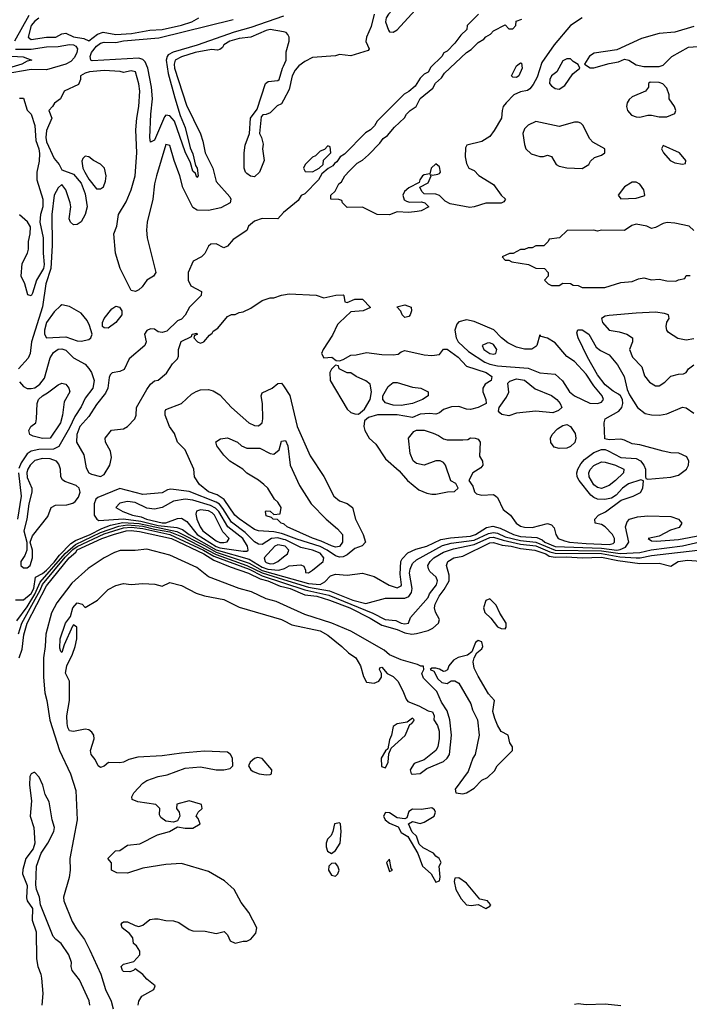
# Model space of a CAD drawing. Header units: inches. Extents: x 2380053 to 2584298, y 380219 to 546618.
# Tile 541 of 656: x 2518631 to 2522106, y 464014 to 469121. Entities that reach past the tile are written whole.
import ezdxf

# ---------------------------------------------------------------- set-up
doc = ezdxf.new("R2010")
doc.units = ezdxf.units.IN
doc.header["$MEASUREMENT"] = 0
doc.layers.add('C5416', color=7, linetype='Continuous')
doc.layers.add('C5426', color=7, linetype='Continuous')

msp = doc.modelspace()

# ---------------------------------------------------------------- linework, layer by layer
at = {"layer": 'C5416', "color": 2}
for points, elevation in [([(2518677.7, 469142.3), (2518604.9, 469010)], 10), ([(2518730, 469127.8), (2518710, 469113), (2518690.4, 469090), (2518674.8, 469030), (2518690, 469017.3), (2518770, 469030.8), (2518818, 469030), (2518850, 469047.7), (2518870, 469050.8), (2518910, 469032.4), (2518963.1, 469023.1), (2518990, 469011), (2519034, 469046), (2519063.6, 469056.4), (2519130, 469043.6), (2519210.7, 469049.3), (2519307.1, 469067.1), (2519370, 469069.2), (2519470, 469091.5), (2519525.2, 469110), (2519560.9, 469130)], 14), ([(2520000, 469138.5), (2519830, 469079.3), (2519743.9, 469056.1), (2519551.4, 468988.6), (2519427.8, 468952.2), (2519402.3, 468937.7), (2519396, 468930), (2519391.3, 468910), (2519402, 468842), (2519435.6, 468715.6), (2519464.2, 468624.2), (2519490, 468561), (2519515.8, 468455.8), (2519530, 468424.7), (2519544, 468364), (2519552.7, 468350), (2519558, 468310), (2519550, 468302), (2519543.1, 468323.1), (2519530, 468335.3), (2519517.5, 468377.5), (2519490, 468435.3), (2519434.7, 468594.7), (2519410, 468622.7), (2519390, 468625.2), (2519383.1, 468616.9), (2519330, 468495.3), (2519310, 468486), (2519307, 468510), (2519312, 468630), (2519320.5, 468710), (2519314.7, 468770), (2519295.8, 468870), (2519282.2, 468902.2), (2519270, 468914.3), (2519250, 468920.4), (2519006.4, 468906.4), (2519000.7, 468910), (2518996.4, 468930), (2519003.5, 468950), (2519030, 468983.6), (2519050, 468998.6), (2519070, 469004.7), (2519130, 469002.9), (2519170, 469010.2), (2519353.5, 469026.5), (2519738.2, 469121.8)], 10), ([(2520000, 469057.1), (2519930, 469069.5), (2519910, 469065.1), (2519830.5, 469029.5), (2519770, 469023.5), (2519722, 469010), (2519690.7, 468990), (2519684, 468976), (2519670, 468966), (2519656.9, 468963.1), (2519626.6, 468966.6), (2519541, 468950), (2519470, 468927.3), (2519438, 468910), (2519432.8, 468890), (2519434.9, 468870), (2519496.9, 468676.9), (2519568.6, 468528.6), (2519581.6, 468490), (2519593, 468430), (2519633.4, 468350), (2519650, 468281), (2519721, 468201), (2519726, 468190), (2519722.8, 468170), (2519674.7, 468145.3), (2519610, 468130.9), (2519552.6, 468132.6), (2519530, 468146.6), (2519477, 468250), (2519462.9, 468310), (2519432, 468390), (2519410, 468468), (2519390, 468474), (2519340.7, 468310), (2519331.3, 468268.7), (2519322.3, 468190), (2519291.8, 468070), (2519288.9, 468028.9), (2519292.7, 467990), (2519338, 467810), (2519326, 467790), (2519290, 467769), (2519265.8, 467734.2), (2519250, 467719), (2519232, 467710), (2519210, 467715.3), (2519152.3, 467830), (2519129, 467910), (2519119, 468010), (2519135.3, 468050), (2519144, 468110), (2519184.1, 468175.9), (2519210, 468238), (2519229.6, 468310), (2519239.6, 468430), (2519234, 468550), (2519238.4, 468610), (2519249.7, 468670), (2519254.7, 468750), (2519250, 468788), (2519232.3, 468850), (2519210, 468856), (2519170, 468846), (2519152.5, 468852.5), (2519070, 468856.2), (2518994, 468850), (2518970, 468844), (2518946, 468830), (2518946, 468810), (2518935.9, 468784.1), (2518862, 468750), (2518842, 468710), (2518811.6, 468688.4), (2518802, 468670), (2518782, 468650), (2518798, 468610), (2518770, 468546), (2518766.7, 468510), (2518770, 468486.8), (2518810, 468401), (2518836, 468370), (2518850, 468342), (2518910, 468319.1), (2518950, 468272.7), (2518970, 468218), (2518980.4, 468150), (2518970.5, 468110), (2518950, 468072.7), (2518930, 468058), (2518910, 468057.2), (2518894, 468070), (2518887.3, 468087.3), (2518895.6, 468150), (2518893.6, 468170), (2518870, 468238), (2518850, 468266), (2518830, 468248), (2518810.8, 468210), (2518797.1, 468110), (2518799.6, 467950), (2518793.4, 467830), (2518766.5, 467750), (2518749, 467631), (2518692.9, 467450), (2518686, 467390), (2518675.1, 467364.9), (2518624.9, 467310)], 14), ([(2518610, 468968.1), (2518690, 468968.5), (2518770, 468979.7), (2518830, 468981.1), (2518890, 468992.2), (2518910.6, 468990), (2518922.4, 468982.4), (2518930.2, 468970), (2518928.4, 468950), (2518915.4, 468924.6), (2518895.9, 468904.1), (2518870, 468890.7), (2518770, 468860.5), (2518690, 468862.8), (2518550, 468837.3)], 10), ([(2518590, 468931), (2518648.3, 468928.3), (2518694, 468910), (2518670, 468905.6), (2518642, 468890), (2518590, 468873.5)], 6), ([(2520000, 468702.5), (2519990, 468684), (2519966.4, 468673.6), (2519930, 468638), (2519910, 468628), (2519892.7, 468627.3), (2519883.6, 468616.4), (2519876, 468530), (2519886, 468510), (2519894.4, 468474.4), (2519890.8, 468450), (2519899.1, 468390), (2519876, 468330), (2519850, 468306), (2519829.4, 468309.4), (2519810, 468322), (2519802, 468330), (2519795.3, 468350), (2519795.3, 468430), (2519801.2, 468470), (2519824, 468530), (2519829.3, 468610), (2519864, 468656), (2519906, 468790), (2519920.4, 468799.6), (2519970, 468804.7), (2519978, 468810), (2519995.3, 468870), (2520000, 468880)], 14), ([(2518630, 468714), (2518650, 468714), (2518670.6, 468650.6), (2518690, 468631), (2518710, 468571.3), (2518714, 468494), (2518730, 468451), (2518734.2, 468425.8), (2518732.4, 468387.6), (2518720.7, 468330), (2518720.7, 468290), (2518751.6, 468190), (2518750.3, 468150), (2518739.5, 468110), (2518734.9, 468070), (2518753.6, 467990), (2518752.6, 467910), (2518757.6, 467850), (2518754.4, 467830), (2518718.7, 467770), (2518698, 467702), (2518690, 467689), (2518674, 467694), (2518658.4, 467750), (2518638, 467790), (2518644.4, 467855.6), (2518672, 467910), (2518677, 467930), (2518676.2, 467970), (2518685.1, 468010), (2518686.6, 468046.6), (2518672.1, 468072.1), (2518630, 468108.7)], 10), ([(2520000, 468120.7), (2519999.6, 468120.4), (2519970, 468088), (2519890, 468088.7), (2519850, 468075.3), (2519818, 468050), (2519810, 468028), (2519739.6, 467980.4), (2519710, 467946), (2519690, 467938), (2519650, 467958), (2519623.6, 467956.4), (2519610, 467946), (2519591.6, 467908.4), (2519574, 467890), (2519531.6, 467868.4), (2519504.7, 467810), (2519504.7, 467770), (2519519.8, 467739.8), (2519574, 467710), (2519572, 467690), (2519512, 467630), (2519490, 467588), (2519470, 467568), (2519450, 467558), (2519395.3, 467504.7), (2519370, 467498), (2519350, 467502), (2519330, 467515.3), (2519310, 467518), (2519290, 467508), (2519278, 467490), (2519286.8, 467450), (2519281, 467430), (2519198.5, 467361.5), (2519173.7, 467306.3), (2519150, 467296), (2519110.6, 467289.4), (2519100.9, 467279.1), (2519095.2, 467264.8), (2519088.7, 467210), (2519076.7, 467183.3), (2519030, 467124.5), (2518990, 467062), (2518942.6, 467010), (2518927.2, 466970), (2518926, 466930), (2518963.4, 466863.4), (2518976.7, 466796.7), (2518990, 466771), (2519003, 466763), (2519050, 466751), (2519070, 466762), (2519099.5, 466810), (2519107.6, 466850), (2519102.4, 466882.4), (2519077.2, 466930), (2519074, 466950), (2519107.9, 466992.1), (2519170, 466998.8), (2519190, 467010.8), (2519229.2, 467050), (2519236, 467070), (2519237.2, 467110), (2519290, 467202.8), (2519310, 467230.8), (2519330, 467246.8), (2519350, 467251.3), (2519392.9, 467287.1), (2519424.7, 467335.3), (2519450, 467362), (2519454.6, 467374.6), (2519455.3, 467410), (2519469.2, 467450.8), (2519522, 467478), (2519526, 467490), (2519550, 467494), (2519552.7, 467487.3), (2519538, 467482), (2519534, 467470), (2519554, 467450), (2519570, 467442), (2519586, 467450), (2519615.3, 467484.7), (2519630, 467494), (2519635.3, 467504.7), (2519659, 467521), (2519710, 467582), (2519730, 467592), (2519750, 467592), (2519770, 467602), (2519790, 467604.7), (2519830, 467624.7), (2519890, 467664.7), (2519930, 467678), (2519950, 467678), (2519988.9, 467691.1), (2520000, 467693)], 18), ([(2518630, 467242), (2518650, 467218.4), (2518670, 467208.5), (2518690, 467207), (2518710, 467212), (2518735.6, 467230), (2518759, 467261), (2518790, 467366), (2518805.7, 467394.3), (2518830, 467412.4), (2518850, 467414), (2518870, 467407.3), (2518910, 467366), (2518970, 467334.8), (2518990, 467310.8), (2519003, 467290), (2519017.1, 467250), (2519010.5, 467210), (2518970, 467157.2), (2518950, 467113.2), (2518916.7, 467063.3), (2518890, 467004.5), (2518833.5, 466906.5), (2518807, 466893), (2518730, 466891.1), (2518690, 466882.4), (2518670, 466869.6), (2518638.4, 466821.6), (2518627.2, 466792.8)], 14), ([(2520000, 466452.2), (2519990, 466456), (2519950, 466465), (2519870, 466469.6), (2519850, 466476.9), (2519770, 466531.6), (2519748.2, 466550), (2519692.5, 466632.5), (2519655.8, 466655.8), (2519610, 466671.8), (2519563.7, 466710), (2519539, 466750), (2519534, 466790), (2519489.3, 466890), (2519449.6, 466929.7), (2519433.6, 466973.6), (2519409.2, 467010), (2519385.2, 467070), (2519385.2, 467090), (2519390, 467098), (2519470, 467130.4), (2519522.4, 467177.6), (2519547.4, 467192.6), (2519570, 467201.1), (2519610, 467202), (2519635.1, 467195.1), (2519670, 467175.5), (2519730.6, 467110), (2519820.7, 467030), (2519850, 467015.5), (2519870, 467014), (2519889.2, 467030), (2519893.6, 467050), (2519891.8, 467130), (2519884.5, 467170), (2519890, 467184.7), (2519941.2, 467210), (2519970, 467233.4), (2519990, 467236), (2520000, 467220.9)], 14), ([(2520000, 466505.6), (2519988, 466510), (2519968.7, 466528.7), (2519946, 466530), (2519938, 466538), (2519910, 466548), (2519906, 466570), (2519910, 466574), (2519931.6, 466571.6), (2519950, 466554), (2519982, 466558), (2519988, 466590), (2519970, 466618), (2519953.2, 466633.2), (2519919, 466690), (2519897.2, 466710), (2519870, 466732.7), (2519810, 466769.2), (2519789.5, 466789.5), (2519722, 466830), (2519690, 466862), (2519654, 466910), (2519649, 466931), (2519673.6, 466946.4), (2519710, 466951.3), (2519762, 466930), (2519782, 466910), (2519810, 466898), (2519877.5, 466897.5), (2519930, 466870.7), (2519950, 466867.7), (2519977.2, 466890), (2519990, 466934), (2520000, 466936)], 10), ([(2518624.4, 466770), (2518639, 466650), (2518619.1, 466530)], 14), ([(2520000, 466425.1), (2519970, 466432.7), (2519937.3, 466430), (2519890, 466398.9), (2519870, 466399.7), (2519850, 466412.6), (2519801.1, 466461.1), (2519730, 466514.2), (2519685.8, 466585.8), (2519667.3, 466607.3), (2519650, 466619), (2519510, 466673.5), (2519414.9, 466685.1), (2519397.3, 466682.7), (2519370, 466666), (2519270, 466658.7), (2519150, 466689.4), (2519036.9, 466643.1), (2519026.4, 466633.6), (2519018, 466610), (2519018, 466550), (2519030.7, 466530.7), (2519042.5, 466522.5), (2519170, 466531.6), (2519260.4, 466520.4), (2519350, 466497.2), (2519447.1, 466487.1), (2519476.7, 466476.7), (2519511.2, 466450), (2519650, 466370.9), (2519821.8, 466321.8), (2519890, 466281.9), (2519919.5, 466270), (2519974.4, 466265.6), (2520000, 466272.5)], 18), ([(2518610, 466111.3), (2518650, 466110.8), (2518690, 466144.9), (2518704.1, 466170), (2518713.3, 466230), (2518750, 466247.9), (2518770, 466265.5), (2518810, 466307), (2518836.9, 466343.1), (2518896.9, 466403.1), (2518921, 466419), (2518996.2, 466450), (2519057.9, 466482.1), (2519101.7, 466498.3), (2519166.5, 466513.5), (2519251.7, 466508.3), (2519446, 466466), (2519590, 466393.9), (2519650, 466358.7), (2519821.4, 466301.4), (2519890, 466264.5), (2520000, 466233.1)], 14), ([(2518616.5, 466003.5), (2518670, 466075.9), (2518710, 466141.6), (2518736.8, 466203.2), (2518867.4, 466352.7), (2518920.7, 466399.3), (2519050, 466461), (2519145.8, 466494.1), (2519190, 466501.2), (2519270, 466493.9), (2519330, 466477.7), (2519410, 466463.7), (2519470, 466440.1), (2519650, 466346.5), (2519810, 466290.1), (2519890, 466251.4), (2520000, 466217.1)], 10), ([(2518625.3, 465934.7), (2518642.2, 465990), (2518738, 466162), (2518749.6, 466190.4), (2518866.6, 466333.4), (2518907.1, 466372.9), (2518930, 466388.7), (2519070, 466454.3), (2519170, 466485.3), (2519210, 466488), (2519270, 466480.9), (2519410, 466451), (2519585.4, 466370), (2519638.5, 466338.5), (2519821.6, 466270), (2519890, 466236.7), (2520000, 466200.4)], 6), ([(2518629, 465810), (2518643.4, 465856.6), (2518652, 465930), (2518669.1, 465990), (2518770, 466184.6), (2518887.1, 466330), (2518921.6, 466358.4), (2518930, 466370.5), (2519057.4, 466430), (2519117, 466450), (2519183.7, 466470), (2519210, 466471.3), (2519253.6, 466466.4), (2519418, 466430), (2519587, 466350), (2519638, 466318), (2519722.6, 466282.6), (2519817.6, 466250), (2519879.8, 466219.8), (2519919.3, 466210), (2519982.5, 466182.5), (2520000, 466178.3)], 2), ([(2520000, 466085.6), (2519962.4, 466102.4), (2519910, 466117.4), (2519833.4, 466153.4), (2519769.8, 466169.8), (2519610, 466231.6), (2519550, 466279.8), (2519410, 466344), (2519290, 466374.7), (2519230, 466366.9), (2519153, 466367), (2519122.6, 466357.4), (2519070, 466329.6), (2518985.9, 466274.1), (2518901.5, 466198.5), (2518824.5, 466095.5), (2518796.4, 466043.6), (2518766.7, 465933.3), (2518764, 465870), (2518754, 465810), (2518754, 465710), (2518760.8, 465630), (2518771.4, 465590), (2518786.8, 465486.8), (2518836.9, 465330), (2518894.9, 465210), (2518923, 465123), (2518928.9, 464970), (2518892.1, 464770), (2518892.8, 464710), (2518888.2, 464671.8), (2518858.4, 464570), (2518860.3, 464550), (2518902.8, 464442.8), (2518925, 464405), (2518967.2, 464350), (2518995.1, 464295.1), (2519051.4, 464170), (2519075.5, 464090), (2519104.9, 464030), (2519115.8, 463990)], 2), ([(2520000, 466391.6), (2519970, 466396.8), (2519955.5, 466390), (2519899.1, 466330), (2519904.4, 466310), (2519910, 466306), (2519930, 466298), (2519950, 466300.3), (2519970, 466310.4), (2520000, 466333.8)], 22), ([(2519245.2, 464010), (2519249.3, 464030), (2519264.8, 464055.2), (2519328, 464090), (2519334, 464110), (2519290, 464144), (2519270, 464169), (2519230, 464198), (2519222, 464190), (2519203.1, 464183.1), (2519170, 464184), (2519164, 464190), (2519158, 464210), (2519170, 464222), (2519224, 464236), (2519255.3, 464270), (2519255.3, 464290), (2519237.2, 464317.2), (2519222, 464330), (2519219, 464359), (2519200.2, 464380.2), (2519162, 464410), (2519158, 464430), (2519163.1, 464436.9), (2519170, 464442), (2519190, 464442), (2519230, 464422), (2519250, 464418), (2519270, 464424.7), (2519306.8, 464453.2), (2519330, 464457.3), (2519350, 464457.3), (2519390, 464447.7), (2519430, 464447.3), (2519457.5, 464437.5), (2519510, 464401), (2519530, 464394.8), (2519593.7, 464393.7), (2519650, 464381), (2519691.6, 464391.6), (2519710, 464374), (2519723.5, 464343.5), (2519750, 464331.3), (2519790, 464342), (2519810, 464342), (2519830, 464352), (2519856.5, 464383.5), (2519861.2, 464410), (2519820.9, 464490), (2519781.2, 464541.2), (2519744, 464610), (2519694.3, 464654.3), (2519610, 464702.9), (2519470, 464743.7), (2519390, 464739.3), (2519270, 464719.3), (2519190, 464694), (2519135.3, 464695.3), (2519108, 464710), (2519107.3, 464747.3), (2519088.7, 464770), (2519128, 464810), (2519150, 464811.3), (2519190, 464838.8), (2519254.6, 464845.4), (2519346.6, 464893.4), (2519408, 464910), (2519450, 464934), (2519490, 464926.8), (2519530, 464927.3), (2519568, 464950), (2519558, 464978), (2519546, 464990), (2519558, 465010), (2519578, 465030), (2519575.3, 465050), (2519570, 465052.7), (2519510, 465069), (2519447.3, 465052.7), (2519444.7, 465030), (2519458, 465010), (2519462, 464990), (2519450, 464966), (2519430, 464958), (2519390, 464964), (2519363.1, 464983.1), (2519356.4, 464996.4), (2519359, 465030), (2519338, 465050), (2519243.7, 465063.7), (2519215.3, 465075.3), (2519213.2, 465090), (2519223.7, 465110), (2519270, 465160.5), (2519290, 465174), (2519350, 465194.9), (2519395.6, 465204.4), (2519490, 465238), (2519570, 465246), (2519650, 465230.4), (2519690, 465230.4), (2519723.2, 465236.8), (2519737.2, 465250), (2519735.1, 465290), (2519725.2, 465310), (2519710, 465320.9), (2519590, 465327), (2519470, 465317), (2519370, 465302.9), (2519244.5, 465295.5), (2519197.3, 465282.7), (2519169.3, 465269.3), (2519150, 465266), (2519091.3, 465268.7), (2519070, 465248.7), (2519050, 465242), (2519038, 465250), (2519023.1, 465283.1), (2519002, 465310), (2518999, 465330), (2519017, 465390), (2519015.1, 465410), (2519005.6, 465425.6), (2518990, 465438), (2518970, 465440.9), (2518910, 465429.6), (2518890, 465432.7), (2518880.5, 465450), (2518876.9, 465470), (2518875.6, 465510), (2518889.4, 465590), (2518889, 465690), (2518869.5, 465730.5), (2518876, 465770), (2518905.6, 465830), (2518919.6, 465870), (2518927, 465910), (2518928, 465970), (2518910, 465982), (2518905.2, 465974.8), (2518861.1, 465878.9), (2518850, 465838), (2518844, 465844), (2518840.2, 465860.2), (2518840.7, 465910), (2518869.6, 465990), (2518894.5, 466025.5), (2518907.1, 466070), (2518930, 466095.8), (2518956, 466090), (2518970, 466071.3), (2519034, 466110), (2519090, 466164.9), (2519130, 466186), (2519170, 466195.5), (2519210, 466190.7), (2519270, 466195.5), (2519332.7, 466192.7), (2519370, 466182.8), (2519410, 466200.7), (2519470, 466185.5), (2519546.4, 466146.4), (2519590, 466132.4), (2519690, 466113.7), (2519770, 466074), (2519990, 466010.3), (2520000, 466005)], 2), ([(2518995.4, 464010), (2518991, 464031), (2518941.1, 464141.1), (2518902.9, 464190), (2518897.6, 464210), (2518900.5, 464230), (2518886.6, 464270), (2518846, 464330), (2518818, 464350), (2518805.1, 464365.1), (2518739.6, 464530), (2518733, 464570), (2518717.6, 464610), (2518714, 464634), (2518718, 464730), (2518742.6, 464797.4), (2518777.4, 464850), (2518808, 464910), (2518811.6, 464930), (2518799.5, 464970), (2518784.1, 465064.1), (2518762.7, 465102.7), (2518751.8, 465150), (2518731.5, 465191.5), (2518710, 465215.3), (2518704.7, 465215.3), (2518690, 465208.7), (2518684.1, 465195.9), (2518682.4, 465150), (2518693, 465070), (2518686, 464990), (2518703.8, 464930), (2518710.4, 464849.6), (2518700.3, 464819.7), (2518663, 464770), (2518646.6, 464713.4), (2518646, 464690), (2518670.6, 464630), (2518665.7, 464565.7), (2518670.4, 464550), (2518697, 464510), (2518695.6, 464450), (2518716.5, 464390), (2518717.6, 464250), (2518724.4, 464210), (2518741.6, 464170), (2518744.4, 464150), (2518750.4, 464070), (2518746.4, 464010)], 2)]:
    msp.add_lwpolyline(points, dxfattribs=dict(at, elevation=elevation))
for points, elevation in [([(2518970, 468412.7), (2518958.5, 468401.5), (2518953.2, 468386.8), (2518959.5, 468350), (2518968.9, 468330), (2518990, 468292.7), (2519030, 468244), (2519050, 468242.8), (2519066.3, 468253.7), (2519077.2, 468282.8), (2519079.6, 468310), (2519072, 468350), (2519051.2, 468371.2), (2519014, 468390), (2518990, 468409.3)], 18), ([(2518850, 467642), (2518842.8, 467637.2), (2518810, 467605.2), (2518770, 467549.2), (2518759.5, 467510), (2518759.3, 467490), (2518770.6, 467470.6), (2518870, 467476), (2518930, 467454.6), (2518950, 467452.9), (2518990, 467462.4), (2518999.5, 467470), (2519006.6, 467490), (2518993.8, 467533.8), (2518980.5, 467560.5), (2518950, 467597.6), (2518890, 467633.2)], 18), ([(2519090, 467520.9), (2519070, 467522.7), (2519061.2, 467530), (2519060.9, 467550), (2519069.5, 467570), (2519110, 467621.5), (2519130, 467634.4), (2519149, 467629), (2519160.9, 467610), (2519161.7, 467590), (2519130, 467549.4)], 14), ([(2518750, 466948), (2518701.2, 466961.2), (2518684, 466970), (2518679, 466990), (2518689.2, 467010.8), (2518714, 467030), (2518719, 467050), (2518722, 467130), (2518729.5, 467150), (2518749.5, 467170), (2518775.6, 467184.4), (2518830, 467226.8), (2518850, 467234.8), (2518870, 467230.8), (2518886, 467210), (2518890.6, 467190), (2518862, 467138), (2518854, 467070), (2518843.1, 467030), (2518790, 466949.6)], 10), ([(2518750, 466844.8), (2518710, 466833.7), (2518684.9, 466810), (2518672.8, 466790), (2518668.3, 466771.7), (2518670, 466746.8), (2518694.4, 466690), (2518694.4, 466670), (2518678.3, 466610), (2518667.4, 466530), (2518652.7, 466470), (2518667.3, 466410), (2518667.7, 466370), (2518658, 466342), (2518637.3, 466310), (2518637.3, 466290), (2518650, 466277.3), (2518670, 466278), (2518686, 466290), (2518698, 466330), (2518697.2, 466370), (2518686, 466410), (2518696.9, 466443.1), (2518777, 466543), (2518794, 466590), (2518817.5, 466602.5), (2518875.5, 466604.5), (2518906.3, 466613.7), (2518918.6, 466621.4), (2518936, 466644), (2518945.2, 466670), (2518939, 466690), (2518924.1, 466704.1), (2518864.9, 466724.9), (2518853.8, 466733.8), (2518843.7, 466750), (2518842, 466790), (2518834.7, 466814.7), (2518822.7, 466830), (2518790, 466843.5)], 18), ([(2519490, 466633.1), (2519430, 466623), (2519370, 466591.1), (2519330, 466581.1), (2519290, 466586.3), (2519230, 466616), (2519190, 466622), (2519150, 466613.3), (2519130.8, 466590), (2519166, 466570), (2519217.3, 466550), (2519261.7, 466541.7), (2519288.4, 466530), (2519369.8, 466510.2), (2519390, 466510.2), (2519450, 466533.7), (2519470, 466535.3), (2519498.6, 466518.6), (2519552.6, 466450), (2519650, 466388), (2519670, 466381.1), (2519790, 466363.6), (2519810, 466364.9), (2519816.2, 466370), (2519814, 466390), (2519789.7, 466430), (2519711.9, 466490), (2519664, 466570), (2519647.3, 466587.3), (2519620.8, 466600.8), (2519530, 466628.8)], 22), ([(2519570, 466577.7), (2519548.7, 466571.3), (2519544.7, 466555.3), (2519550.3, 466530), (2519567.8, 466490), (2519581.7, 466470), (2519650, 466418.5), (2519670, 466408.5), (2519690, 466408.3), (2519707.2, 466412.8), (2519718, 466430), (2519684.6, 466464.6), (2519642, 466550), (2519630, 466563.5), (2519610, 466574)], 26), ([(2519865.8, 465294.2), (2519850, 465289.2), (2519827.3, 465270), (2519818.8, 465250), (2519831, 465230), (2519842, 465222), (2519874, 465210), (2519910, 465204), (2519930, 465206), (2519938, 465210), (2519939, 465230), (2519890, 465289.2)], 2)]:
    msp.add_lwpolyline(points, close=True, dxfattribs=dict(at, elevation=elevation))
at = {"layer": 'C5426', "color": 2}
for points, elevation in [([(2520690, 469223.7), (2520637.3, 469210), (2520592.7, 469190), (2520563.8, 469170), (2520544.4, 469150), (2520532.4, 469130), (2520528.7, 469110), (2520545.5, 469065.5), (2520550, 469058), (2520570, 469056.3), (2520590, 469068), (2520682.6, 469170), (2520700.7, 469210)], 18), ([(2521490, 468918), (2521470, 468918), (2521450, 468908), (2521418.8, 468850), (2521390, 468829), (2521381.6, 468810), (2521380.5, 468790), (2521390, 468777.3), (2521410, 468764), (2521430, 468760.7), (2521460.2, 468779.8), (2521500.9, 468839.1), (2521538, 468870), (2521528.4, 468888.4), (2521503.1, 468903.1)], 22), ([(2521210, 468821.2), (2521190, 468822), (2521184, 468830), (2521210, 468881), (2521230, 468896), (2521234.8, 468894.8), (2521238.8, 468870), (2521221, 468830)], 14), ([(2521903.6, 468796.4), (2521894, 468790), (2521894, 468770), (2521878, 468750), (2521810, 468721.2), (2521793.2, 468706.8), (2521784, 468690), (2521780.7, 468670), (2521786, 468650), (2521805.5, 468625.5), (2521830, 468616), (2521850, 468614.8), (2521890, 468626), (2521910, 468626), (2521950, 468616), (2521990, 468616), (2522010, 468624.7), (2522030, 468634), (2522035.3, 468650), (2522028.7, 468670), (2522002, 468710), (2522002, 468730), (2521990, 468766), (2521968.4, 468788.4), (2521950, 468795.3)], 22), ([(2521310, 468592.3), (2521270, 468574), (2521250, 468555.3), (2521242.8, 468530), (2521250, 468474), (2521258, 468450), (2521284.5, 468424.5), (2521330, 468410.8), (2521350, 468411), (2521370, 468418), (2521390, 468411.3), (2521414.8, 468370), (2521430, 468360.5), (2521470, 468352.4), (2521550, 468348.2), (2521584, 468370), (2521593.2, 468386.8), (2521614.6, 468405.4), (2521650, 468418), (2521668, 468430), (2521668, 468450), (2521605.2, 468485.2), (2521590, 468502), (2521553.2, 468573.2), (2521543.1, 468583.1), (2521530, 468588.7), (2521510, 468589), (2521430, 468566.6)], 22), ([(2520230, 468466), (2520212.7, 468447.3), (2520190, 468438), (2520166, 468414), (2520150, 468408), (2520112, 468370), (2520104.7, 468350), (2520112.7, 468332.7), (2520150, 468332), (2520170, 468342), (2520186, 468350), (2520206, 468370), (2520208.4, 468391.6), (2520246, 468430), (2520242, 468462)], 18), ([(2521970, 468468), (2521961, 468450), (2521971.3, 468430), (2522006, 468390), (2522030, 468378.8), (2522070, 468372), (2522086, 468374), (2522088, 468390), (2522055.3, 468430)], 22), ([(2521830, 468278), (2521810, 468278), (2521770, 468253.2), (2521736, 468210), (2521751, 468191), (2521830, 468194.8), (2521870, 468206.8), (2521875.3, 468210), (2521870, 468238), (2521850, 468268)], 22), ([(2520630, 467575.3), (2520615.3, 467590), (2520609, 467609), (2520588.9, 467631.1), (2520630, 467641), (2520662, 467630), (2520664.7, 467610), (2520658, 467590), (2520650, 467582)], 18), ([(2520950, 467563.7), (2520910, 467553.2), (2520898.8, 467541.2), (2520888.4, 467510), (2520896.4, 467470), (2520906.7, 467450), (2520960.4, 467400.4), (2521045.1, 467345.1), (2521070, 467334.4), (2521110, 467325.5), (2521270, 467314), (2521330, 467288.5), (2521410, 467282), (2521447.3, 467247.3), (2521484.4, 467190), (2521510, 467170.4), (2521590, 467132.4), (2521629.5, 467130.5), (2521650, 467136), (2521661.2, 467150), (2521654, 467170), (2521610, 467221.6), (2521570, 467282.4), (2521510, 467347), (2521470, 467373.2), (2521410, 467444), (2521370, 467469), (2521338, 467478), (2521330, 467486), (2521314.8, 467430), (2521310, 467425.2), (2521288, 467412), (2521250, 467411.5), (2521210, 467422), (2521164.6, 467444.6), (2521132, 467470), (2521091.2, 467511.2), (2520990, 467555.1)], 22), ([(2521070, 467444.5), (2521056.3, 467443.7), (2521031, 467430), (2521038.8, 467410), (2521070, 467388.5), (2521090, 467385.5), (2521102, 467390), (2521106.6, 467410), (2521090, 467436.2)], 26), ([(2520270, 467328), (2520250, 467308), (2520241, 467290), (2520243, 467250), (2520330, 467100.7), (2520350, 467083), (2520370, 467075.5), (2520390, 467074.8), (2520419.7, 467100.3), (2520449.7, 467150), (2520457.4, 467190), (2520449.6, 467229.6), (2520427.6, 467247.6), (2520378, 467270), (2520350, 467288.7), (2520330, 467289.2), (2520289.3, 467309.3), (2520286, 467326)], 18), ([(2520610, 467119.7), (2520570, 467120.5), (2520530, 467133.2), (2520516, 467150), (2520515.1, 467170), (2520542.5, 467217.5), (2520570, 467238.8), (2520590, 467238.8), (2520670, 467215.5), (2520712, 467210), (2520751.3, 467190), (2520751.3, 467170), (2520721, 467150), (2520670, 467129.7)], 14), ([(2521398, 467082), (2521310, 467089.6), (2521210, 467079.5), (2521170, 467066), (2521133.6, 467073.6), (2521122, 467082), (2521115.3, 467090), (2521119, 467110), (2521158, 467162), (2521169.1, 467189.1), (2521164.7, 467235.3), (2521174.6, 467245.4), (2521210, 467257.3), (2521250, 467250.7), (2521306.4, 467206.4), (2521390, 467170.7), (2521418.8, 467150), (2521436, 467130), (2521444.7, 467110), (2521427.1, 467092.9)], 18), ([(2521430, 466895.8), (2521403.9, 466903.9), (2521387.1, 466927.1), (2521386, 466950), (2521394.5, 466970), (2521422, 466998), (2521450, 467016.3), (2521470, 467020.7), (2521490, 467010.8), (2521513.5, 466973.5), (2521516.9, 466950), (2521511.5, 466928.5), (2521490, 466907.6), (2521470, 466898.9)], 18), ([(2521650, 466689.7), (2521630, 466695.1), (2521610, 466708.3), (2521586, 466750), (2521585.4, 466770), (2521592.1, 466787.9), (2521610, 466808.5), (2521650, 466827.4), (2521670, 466826.3), (2521722.8, 466810), (2521766.8, 466790), (2521764.9, 466770), (2521723.1, 466730), (2521690, 466704)], 14), ([(2521070, 466117.2), (2521050, 466109), (2521037.6, 466070), (2521045.4, 466045.4), (2521075.8, 466015.8), (2521110, 465970.8), (2521130, 465962.8), (2521150, 465962), (2521155.3, 465970), (2521155.3, 465990), (2521122, 466042), (2521103.7, 466083.7)], 2), ([(2521010, 465901.2), (2520996, 465890), (2520977.3, 465842.7), (2520954.9, 465825.1), (2520906.8, 465813.2), (2520881.4, 465798.6), (2520858.4, 465770), (2520850.6, 465749.4), (2520838.5, 465741.5), (2520830, 465739.3), (2520810, 465752.3), (2520790, 465757.2), (2520770, 465758), (2520762, 465750), (2520781, 465741), (2520801.7, 465701.7), (2520822.4, 465682.4), (2520850, 465677.3), (2520870, 465691.3), (2520890, 465691.3), (2520910, 465678.8), (2520971.8, 465571.8), (2520980.3, 465540.3), (2521006, 465490), (2521015.8, 465410), (2520994, 465310), (2520982.4, 465290), (2520958.3, 465221.7), (2520891.3, 465130), (2520894, 465110), (2520930, 465106), (2520950, 465110.8), (2520990, 465134.8), (2521030, 465176), (2521058, 465190), (2521094.6, 465225.4), (2521108, 465250), (2521188.7, 465330), (2521188.7, 465350), (2521175.3, 465370), (2521166, 465410), (2521129.3, 465429.3), (2521110, 465462), (2521096.6, 465496.6), (2521086.8, 465533.2), (2521095.3, 465590), (2521064.1, 465624.1), (2521010, 465715.3), (2520990, 465758), (2520983.7, 465790), (2520989, 465811), (2521002.7, 465837.3), (2521030, 465858), (2521035.1, 465870), (2521030, 465893.2)], 2), ([(2520670, 465498), (2520642, 465478), (2520590, 465469), (2520570, 465455.3), (2520561, 465410), (2520550, 465386), (2520542, 465338), (2520530, 465328), (2520507.3, 465290), (2520508, 465248), (2520530, 465241), (2520542.7, 465270), (2520547.3, 465312.7), (2520558, 465342), (2520632.1, 465407.9), (2520655.3, 465464.7), (2520666, 465470), (2520676.4, 465483.6), (2520678, 465490)], 2), ([(2520770, 465033.2), (2520715.9, 465024.1), (2520670, 465025.2), (2520650, 465014), (2520639.8, 464980.2), (2520630, 464975.3), (2520590, 464981.2), (2520550, 465006.6), (2520530, 465009), (2520519.1, 464990), (2520527.3, 464970), (2520550, 464954), (2520594.8, 464934.8), (2520610, 464904.7), (2520644.7, 464884.7), (2520696.8, 464796.8), (2520722, 464730), (2520766, 464690), (2520790, 464646.8), (2520810, 464654), (2520812.7, 464672.7), (2520808, 464730), (2520818, 464750), (2520808, 464770), (2520790, 464782), (2520778, 464798), (2520725.2, 464825.2), (2520704, 464844), (2520690, 464886), (2520667.3, 464907.3), (2520648, 464950), (2520670, 464962), (2520710, 464952), (2520730, 464958), (2520782, 464990), (2520788.7, 465010), (2520783.1, 465023.1)], 2), ([(2520290, 464955.3), (2520264.7, 464950), (2520256, 464910), (2520246.8, 464890), (2520227.7, 464870), (2520222, 464850), (2520220.7, 464830), (2520228, 464808), (2520250, 464796), (2520270, 464811), (2520294, 464850), (2520299.3, 464910), (2520295.3, 464950)], 2), ([(2520270, 464745.2), (2520250, 464744), (2520236, 464730), (2520234, 464710), (2520250, 464682.8), (2520270, 464678.8), (2520281.2, 464690), (2520289.3, 464710), (2520282.7, 464730)], 2), ([(2520550, 464766), (2520534, 464750), (2520550, 464702), (2520566, 464710), (2520558, 464718)], 2), ([(2520910, 464669.2), (2520890, 464668), (2520884.9, 464650), (2520894, 464610), (2520921.5, 464561.5), (2520950, 464530.5), (2520974, 464526), (2521010, 464532), (2521050, 464511.3), (2521070, 464522), (2521075.3, 464530), (2521064, 464544), (2521058, 464550), (2521019, 464559), (2520950, 464642)], 2)]:
    msp.add_lwpolyline(points, close=True, dxfattribs=dict(at, elevation=elevation))
for points, elevation in [([(2521012, 469150), (2520954, 469090), (2520952, 469070), (2520919.8, 469040.2), (2520890, 468998), (2520850, 468958), (2520831.6, 468948.4), (2520822, 468930), (2520765.4, 468874.6), (2520751.1, 468848.9), (2520730, 468838), (2520710, 468818), (2520683.6, 468776.4), (2520650, 468748), (2520625.4, 468734.6), (2520485.4, 468594.6), (2520472, 468570), (2520451.1, 468548.9), (2520426, 468534), (2520316.9, 468423.1), (2520294, 468410), (2520276.9, 468383.1), (2520264.7, 468375.3), (2520256.9, 468363.1), (2520231.6, 468348.4), (2520199.6, 468320.4), (2520182, 468290), (2520110, 468218), (2520091.6, 468208.4), (2520076.9, 468183.1), (2520000, 468120.7)], 18), ([(2520470.4, 469150), (2520454.4, 469085.6), (2520430.5, 469030), (2520428, 469008), (2520444.7, 468970), (2520439.8, 468960.2), (2520350, 468932.3), (2520290, 468939.3), (2520270, 468933.2), (2520150, 468923.7), (2520110, 468903.7), (2520079.3, 468880.7), (2520060.5, 468859.5), (2520044.7, 468830), (2520030, 468758), (2520000, 468702.5)], 14), ([(2521550, 469129.5), (2521489.4, 469090.6), (2521404.9, 468990), (2521341.5, 468898.5), (2521316.9, 468823.1), (2521296.1, 468783.9), (2521278.3, 468761.7), (2521266.9, 468753.1), (2521230, 468745.6), (2521194.8, 468730), (2521156.3, 468690), (2521140.7, 468670), (2521134, 468650), (2521130.5, 468609.5), (2521093.7, 468546.3), (2521070, 468515.3), (2521030, 468489), (2520952, 468470), (2520944.5, 468455.5), (2520942.8, 468410), (2520950, 468374), (2520962, 468350), (2520990, 468338), (2521013.2, 468313.2), (2521090, 468266), (2521130, 468211.3), (2521151.3, 468190), (2521143.6, 468176.4), (2521130, 468169), (2521050, 468169.3), (2520990, 468149.4), (2520966.6, 468146.6), (2520865.6, 468165.6), (2520839.3, 468179.3), (2520810, 468208), (2520790, 468215.3), (2520730, 468218), (2520718, 468230), (2520707.3, 468252.7), (2520750, 468274), (2520766, 468310), (2520762, 468318), (2520774, 468314), (2520800.4, 468319.6), (2520810, 468322), (2520815.3, 468330), (2520810, 468358), (2520790, 468372.7), (2520766.8, 468350), (2520759.6, 468320.4), (2520730, 468316), (2520721, 468310), (2520706.8, 468290), (2520704.7, 468275.3), (2520650, 468249.3), (2520628, 468230), (2520619.3, 468210), (2520626.2, 468186.2), (2520638.5, 468178.5), (2520653.7, 468173.7), (2520716, 468176), (2520734, 468170), (2520754, 468150), (2520714, 468130), (2520694.4, 468125.6), (2520650, 468121.2), (2520590, 468124), (2520550, 468109), (2520486, 468110), (2520410, 468148), (2520330, 468146), (2520306, 468170), (2520302, 468182), (2520287.3, 468187.3), (2520246, 468190), (2520246, 468210), (2520268.4, 468231.6), (2520288, 468270), (2520300.4, 468279.6), (2520318, 468310), (2520343.1, 468336.9), (2520383.1, 468376.9), (2520410, 468392), (2520440.4, 468419.6), (2520500.4, 468479.6), (2520516.4, 468503.6), (2520540.4, 468519.6), (2520576.4, 468563.6), (2520628.4, 468611.6), (2520638, 468630), (2520658, 468650), (2520688, 468670), (2520708.9, 468711.1), (2520774.6, 468765.4), (2520789, 468791), (2520820.4, 468819.6), (2520836.4, 468843.6), (2520948.9, 468951.1), (2520974.6, 468965.4), (2521010, 469002), (2521040.4, 469019.6), (2521050, 469032), (2521074.6, 469045.4), (2521090, 469062), (2521150, 469094), (2521170, 469074), (2521190, 469074), (2521206, 469090), (2521207.3, 469112.7), (2521236.4, 469123.6)], 18), ([(2520000, 468880), (2520014, 468910), (2520013.6, 468953.6), (2520028.7, 469010), (2520028.7, 469030), (2520023.1, 469043.1), (2520014.6, 469054.6), (2520000, 469057.1)], 14), ([(2522130, 469085.6), (2522030, 469055.1), (2521950, 469049.2), (2521857.5, 469022.5), (2521730, 468964), (2521612.8, 468947.2), (2521588.1, 468931.9), (2521562, 468890), (2521590.9, 468870.9), (2521610.7, 468870.7), (2521690, 468894), (2521738, 468902), (2521770, 468916), (2521792, 468910), (2521830, 468886), (2521870, 468878), (2521950, 468878), (2521970, 468884.7), (2522015.3, 468930), (2522101.5, 468978.5), (2522176.5, 468983.5)], 22), ([(2522130, 468028), (2522106, 468050), (2522030, 468066), (2521990.9, 468069.1), (2521970, 468064), (2521930, 468042), (2521910, 468038), (2521886, 468050), (2521830, 468059.3), (2521807.1, 468052.9), (2521770, 468028), (2521650, 468028.7), (2521630, 468024), (2521610, 468028.7), (2521472.7, 468027.3), (2521431.6, 467988.4), (2521378, 467982), (2521374, 467970), (2521351.6, 467948.4), (2521310, 467948), (2521290, 467938), (2521270, 467938), (2521251.1, 467928.9), (2521230, 467928), (2521191.6, 467908.4), (2521172.7, 467907.3), (2521134, 467890), (2521150, 467874), (2521170, 467874), (2521185.4, 467865.4), (2521271.1, 467851.1), (2521310, 467832), (2521354, 467830), (2521374, 467810), (2521374, 467790), (2521354, 467770), (2521374, 467750), (2521390, 467742), (2521430, 467742), (2521450, 467754), (2521490, 467752), (2521503.6, 467743.6), (2521530, 467742), (2521550, 467732), (2521668.4, 467731.6), (2521750, 467758), (2521810, 467762), (2521843.1, 467776.9), (2521870, 467782), (2521910, 467772), (2521950, 467774), (2521990, 467766), (2522035.3, 467764.7), (2522050, 467772), (2522082, 467778), (2522090, 467794), (2522110, 467794)], 22), ([(2520000, 467693), (2520030, 467698), (2520170, 467691), (2520210, 467678), (2520271.6, 467691.6), (2520310, 467694), (2520314, 467690), (2520318, 467658), (2520330, 467654), (2520370, 467671.3), (2520410, 467671.3), (2520451.6, 467628.4), (2520414, 467610), (2520350, 467605.2), (2520290, 467549.2), (2520280.9, 467539.1), (2520254.9, 467485.1), (2520206, 467410), (2520198, 467390), (2520210, 467366), (2520251.1, 467371.1), (2520272.7, 467352.7), (2520290, 467352), (2520310, 467358), (2520350, 467381), (2520378, 467382), (2520430, 467394.8), (2520510, 467384), (2520570, 467382), (2520594.5, 467385.5), (2520610, 467398), (2520630, 467404.7), (2520730, 467382), (2520770, 467379.1), (2520810, 467384.7), (2520830, 467412), (2520848.9, 467411.1), (2520906.8, 467370), (2520950, 467322.8), (2521051, 467290), (2521081, 467270), (2521078, 467250), (2521046, 467230), (2521034, 467210), (2521034, 467190), (2521050.8, 467150), (2521051.3, 467130), (2521010.5, 467109.5), (2520970, 467099.3), (2520950, 467100.9), (2520910, 467115.1), (2520872, 467112), (2520830, 467098), (2520810, 467082), (2520790, 467074), (2520758, 467078), (2520710, 467074.5), (2520670, 467058), (2520590, 467070.9), (2520488.7, 467071.3), (2520442, 467058), (2520420.5, 467039.5), (2520417.3, 467010), (2520422, 466990), (2520444, 466950), (2520478.7, 466918.7), (2520530, 466842.8), (2520599.9, 466779.9), (2520644, 466730), (2520702.8, 466682.8), (2520744.7, 466664.7), (2520770, 466659.1), (2520790, 466659.1), (2520851.6, 466671.6), (2520887.3, 466672.7), (2520906, 466690), (2520894.6, 466714.6), (2520869.1, 466729.1), (2520841.2, 466810), (2520830, 466824), (2520812.7, 466832.7), (2520790, 466832.7), (2520730, 466809.4), (2520690, 466819), (2520672.9, 466832.9), (2520657.2, 466870), (2520648, 466950), (2520676, 466984), (2520690, 466991), (2520730, 466990.8), (2520776.8, 466976.8), (2520804.5, 466964.5), (2520830, 466946), (2520850, 466941), (2520930, 466940.7), (2520956, 466944), (2520970, 466951), (2520994, 466950), (2521010, 466944.7), (2521021, 466930), (2521016.9, 466856.9), (2521032, 466830), (2521034, 466810), (2521023.6, 466796.4), (2520982, 466770), (2520962, 466730), (2520982, 466702), (2520991.1, 466671.1), (2521002, 466662), (2521030, 466654.8), (2521090, 466658), (2521102, 466650), (2521110, 466642), (2521140.7, 466580.7), (2521178.8, 466550), (2521206.8, 466510), (2521230, 466494), (2521250, 466488), (2521290, 466486.4), (2521370, 466506.8), (2521390, 466501), (2521404.9, 466484.9), (2521414, 466450), (2521426, 466430), (2521457.7, 466417.7), (2521484.7, 466410), (2521570, 466403), (2521690, 466398.3), (2521710, 466403.1), (2521718.4, 466410), (2521718, 466418), (2521717, 466430), (2521706.6, 466450), (2521670, 466489.4), (2521650, 466502.7), (2521618, 466510), (2521615.3, 466530), (2521635.3, 466550), (2521671.7, 466568.3), (2521751.9, 466628.1), (2521815.3, 466650), (2521851.8, 466668.2), (2521865.2, 466690), (2521868.4, 466728.4), (2521853.6, 466733.6), (2521790, 466713.3), (2521759.1, 466690), (2521726, 466654), (2521701.4, 466638.6), (2521668.4, 466631.6), (2521630, 466633.6), (2521610, 466642), (2521594.7, 466654.8), (2521534, 466730), (2521524.5, 466750), (2521522, 466770), (2521526.6, 466790), (2521542.3, 466817.7), (2521561.3, 466838.7), (2521610, 466875.5), (2521650, 466890.8), (2521670, 466890.8), (2521685.1, 466885.1), (2521750, 466850.3), (2521830, 466844.9), (2521852.7, 466832.7), (2521870.2, 466810.2), (2521878.4, 466790), (2521878, 466750), (2521881, 466741), (2521890, 466738), (2522010, 466748.2), (2522050, 466758.4), (2522092, 466790), (2522102.4, 466810), (2522104.2, 466830), (2522093.1, 466853.1), (2522052.1, 466872.1), (2522010, 466874.3), (2521970, 466882.4), (2521850, 466916.2), (2521810, 466920.7), (2521770, 466939.6), (2521750, 466944.2), (2521690, 466940.9), (2521667.5, 466947.5), (2521664.2, 467030), (2521669.5, 467050), (2521740.9, 467090), (2521755.1, 467110), (2521760.9, 467130), (2521759.3, 467150), (2521749.6, 467169.6), (2521739.1, 467179.1), (2521710, 467193.3), (2521670, 467226), (2521630, 467278), (2521577, 467370), (2521529.3, 467470), (2521523.1, 467496.9), (2521527.3, 467512.7), (2521550, 467511.3), (2521584.7, 467490), (2521622.5, 467422.5), (2521645.5, 467405.5), (2521690, 467382.8), (2521734, 467330), (2521768, 467270), (2521783, 467203), (2521795.5, 467175.5), (2521836.3, 467110), (2521877.7, 467077.7), (2521910.3, 467070.3), (2521951, 467069), (2521990, 467077), (2522070, 467110.6), (2522090, 467107.3), (2522130, 467079.1)], 18), ([(2522130, 467465.2), (2522090, 467458), (2522046.5, 467466.5), (2521998, 467498), (2521989, 467510), (2521985.2, 467530), (2521990, 467552), (2522002, 467570), (2522000.4, 467580.4), (2521998, 467590), (2521976.6, 467596.6), (2521930, 467602.9), (2521830, 467598.4), (2521690, 467586.6), (2521670, 467582.7), (2521651, 467570), (2521654.8, 467550), (2521690, 467511), (2521742.5, 467502.5), (2521782, 467490), (2521810.7, 467470.7), (2521811, 467450), (2521794.8, 467410), (2521810.7, 467370), (2521859.5, 467319.5), (2521873, 467273), (2521899.8, 467239.8), (2521930, 467222), (2521950, 467222), (2521978.6, 467241.4), (2522010, 467271), (2522050, 467282), (2522076.4, 467283.6), (2522088.9, 467291.1), (2522102, 467310), (2522129.4, 467330.6)], 22), ([(2520000, 467220.9), (2520032.2, 467172.2), (2520070.3, 467010.3), (2520138.3, 466858.3), (2520210, 466751), (2520262, 466650), (2520290, 466624.7), (2520330, 466611), (2520357.3, 466590), (2520373.4, 466530), (2520413.4, 466450), (2520426, 466410), (2520407.7, 466392.3), (2520370, 466378), (2520330, 466344.2), (2520310, 466334), (2520290, 466333.3), (2520270, 466339.8), (2520227.1, 466370), (2520190, 466389.1), (2520070, 466425.6), (2520000, 466452.2)], 14), ([(2520000, 466936), (2520010, 466938), (2520022.8, 466910), (2520034, 466810), (2520083.9, 466703.9), (2520143, 466610), (2520222, 466530), (2520280.6, 466480.6), (2520306, 466450), (2520306.7, 466410), (2520290, 466387.8), (2520270, 466385.1), (2520250, 466390.9), (2520196.2, 466416.2), (2520150, 466430.8), (2520019, 466490), (2520004.1, 466504.1), (2520000, 466505.6)], 10), ([(2520000, 466233.1), (2520130, 466195.9), (2520190, 466191.7), (2520215.3, 466204.7), (2520243.5, 466236.5), (2520270, 466244.9), (2520330, 466239.5), (2520410, 466250.5), (2520470, 466233), (2520548.1, 466188.1), (2520590, 466174.4), (2520610, 466184), (2520612.6, 466190), (2520605.1, 466245.1), (2520609.7, 466310.3), (2520616.3, 466323.7), (2520645.3, 466354.7), (2520686.2, 466373.8), (2520744.5, 466390), (2520816.1, 466423.9), (2520866.3, 466433.7), (2520970, 466442.7), (2520995.6, 466450), (2521053.7, 466486.3), (2521086.5, 466493.5), (2521124.1, 466484.1), (2521193, 466450), (2521230, 466440.1), (2521315.1, 466435.1), (2521342.2, 466422.2), (2521356.5, 466410), (2521410, 466387.8), (2521650, 466379.7), (2521730, 466369.3), (2521747.7, 466372.3), (2521774.4, 466385.6), (2521792, 466410), (2521774, 466490), (2521783.3, 466516.7), (2521795.3, 466530), (2521837.2, 466542.8), (2521890, 466546.7), (2522010, 466543.1), (2522050.3, 466530.3), (2522067.3, 466510), (2522053.4, 466486.6), (2522007.8, 466472.2), (2521950, 466442.7), (2521892, 466430), (2521910, 466418), (2521935.3, 466415.3), (2522050, 466424.7), (2522170, 466446.6)], 14), ([(2520000, 466217.1), (2520130, 466176.6), (2520238.6, 466158.6), (2520359.5, 466110), (2520427.8, 466092.2), (2520530, 466119.5), (2520630, 466120.3), (2520650, 466128.5), (2520664, 466150), (2520668.4, 466170), (2520654.7, 466250), (2520656.9, 466270), (2520670, 466299.3), (2520690, 466319.5), (2520825.9, 466394.1), (2520870, 466405.7), (2520990, 466421), (2521064.3, 466455.7), (2521090, 466460.7), (2521110, 466457.2), (2521150, 466439), (2521230, 466418.8), (2521310, 466410.1), (2521410, 466369.7), (2521650, 466365), (2521748, 466352), (2521850, 466356.9), (2521908.4, 466371.6), (2522070, 466391.8), (2522250, 466433.4)], 10), ([(2520000, 466200.4), (2520110, 466164.1), (2520235.9, 466135.9), (2520463.3, 466043.3), (2520528, 466010), (2520583.6, 466003.6), (2520611.3, 465990), (2520630, 465986.3), (2520648.7, 465990), (2520659.3, 466020.7), (2520750, 466124), (2520757.6, 466142.4), (2520794, 466190), (2520799.3, 466210), (2520792.7, 466230), (2520759.3, 466259.3), (2520752.3, 466272.3), (2520749.4, 466290), (2520760.5, 466310), (2520780.5, 466330), (2520830, 466359.2), (2520883.1, 466376.9), (2520990, 466397.8), (2521070, 466435.1), (2521090, 466437.2), (2521140.4, 466420.4), (2521230, 466400.6), (2521310, 466391.9), (2521381.4, 466361.4), (2521410, 466354), (2521650, 466351.4), (2521744.6, 466335.4), (2521830, 466330.1), (2521850.5, 466329.5), (2521910, 466341.4), (2522194.7, 466374.7)], 6), ([(2520000, 466272.5), (2520005.9, 466274.1), (2520030, 466287.3), (2520090, 466293.4), (2520105.4, 466285.4), (2520114, 466266), (2520114, 466254), (2520130, 466252), (2520150, 466264.7), (2520206, 466310), (2520209.5, 466330), (2520190, 466353.3), (2520150, 466369.7), (2520090, 466383.9), (2520010, 466422.5), (2520000, 466425.1)], 18), ([(2520000, 466178.3), (2520034.9, 466170), (2520110, 466138.2), (2520173.4, 466130), (2520239.3, 466110), (2520343.8, 466070), (2520450, 466016.5), (2520510, 465980.2), (2520590, 465958.6), (2520630, 465941.3), (2520665.6, 465934.4), (2520690, 465936.5), (2520750, 465952.4), (2520775.2, 465964.8), (2520803.7, 465990), (2520809.4, 466010), (2520788.3, 466048.3), (2520783, 466070), (2520787.1, 466090), (2520807.6, 466130), (2520834.3, 466165.7), (2520859.1, 466210), (2520859.7, 466239.8), (2520845.1, 466290), (2520853.2, 466310), (2520884, 466330), (2520930, 466337.3), (2521070, 466407.2), (2521090, 466408.7), (2521134.5, 466394.5), (2521181, 466390), (2521230, 466377.3), (2521304, 466370), (2521361.1, 466350), (2521378.6, 466338.6), (2521410, 466332.5), (2521470, 466335), (2521550, 466328.9), (2521650, 466332.1), (2521735.4, 466315.4), (2521850, 466300.2), (2521950, 466301.3), (2522010, 466286.8), (2522048, 466310), (2522096.7, 466316.7), (2522232.9, 466307.1)], 2), ([(2520000, 466333.8), (2520020.9, 466350), (2520027.3, 466370), (2520009.3, 466390), (2520000, 466391.6)], 22), ([(2520000, 466005), (2520042.6, 465982.6), (2520191, 465950), (2520230, 465927.7), (2520302.8, 465870), (2520336.7, 465836.7), (2520376, 465810), (2520398.8, 465770), (2520414.4, 465714.4), (2520430, 465684.7), (2520470, 465678.8), (2520495.3, 465690), (2520509, 465710), (2520508.7, 465730), (2520498, 465750), (2520500.4, 465759.6), (2520510, 465762), (2520538, 465730), (2520570, 465714), (2520593.4, 465690), (2520619.9, 465639.9), (2520636.3, 465596.3), (2520645.2, 465585.2), (2520702.5, 465562.5), (2520750, 465536), (2520774, 465530), (2520782, 465510), (2520781, 465490), (2520799.1, 465459.1), (2520807.3, 465430), (2520807.3, 465392.7), (2520800.7, 465350), (2520790.5, 465329.5), (2520730, 465282), (2520678, 465262), (2520658, 465230), (2520662, 465210), (2520670, 465206.8), (2520710, 465211), (2520743.2, 465236.8), (2520830, 465274), (2520850, 465291), (2520860.9, 465310), (2520871.8, 465410), (2520862.7, 465490), (2520850, 465535.3), (2520820.7, 465580.7), (2520796.1, 465636.1), (2520726.2, 465706.2), (2520718, 465730), (2520728.7, 465750), (2520727.3, 465767.3), (2520712.7, 465767.3), (2520696.2, 465776.2), (2520610, 465799.6), (2520550, 465825.6), (2520522.7, 465850), (2520350, 465949.6), (2520251, 465991), (2520110, 466036.3), (2520000, 466085.6)], 2), ([(2521750, 464006), (2521670, 464015.4), (2521570, 464011.6), (2521530, 464016.2), (2521510, 464012.3)], 2)]:
    msp.add_lwpolyline(points, dxfattribs=dict(at, elevation=elevation))

doc.saveas('drawing.dxf')
